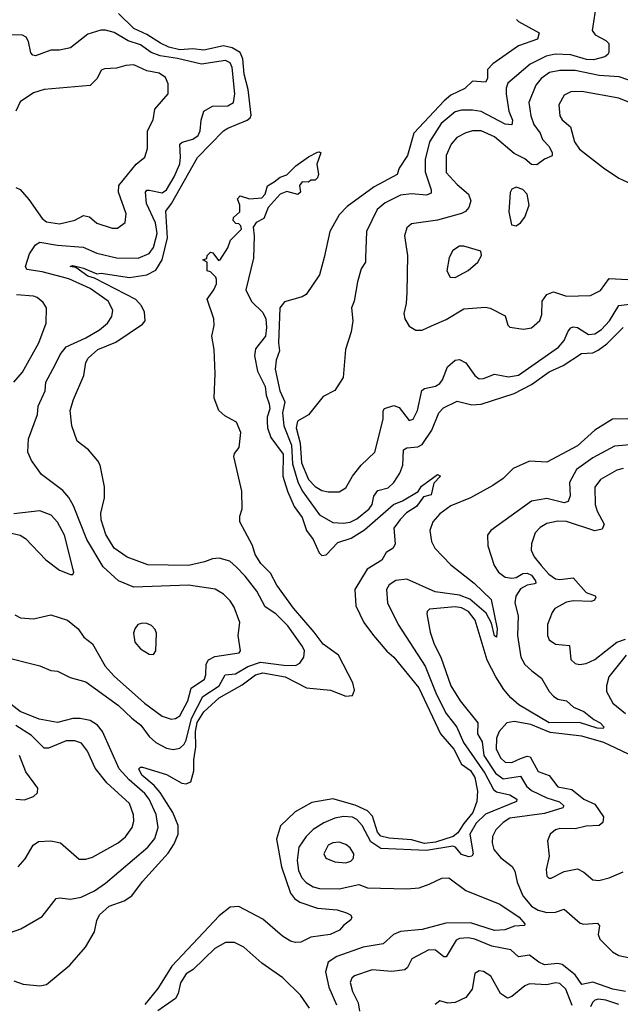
# Model space of a CAD drawing. Extents: x 1678759 to 1859541, y 384609 to 522867.
# Tile 327 of 466: x 1760663 to 1763411, y 507746 to 512255. Entities that reach past the tile are written whole.
import ezdxf

# ---------------------------------------------------------------- set-up
doc = ezdxf.new("R2010")
doc.units = 0

msp = doc.modelspace()

# ---------------------------------------------------------------- linework, layer by layer
at = {"layer": '0CON20XD'}
for points in [[(1763302.7, 512332.7), (1763281.8, 512205), (1763295.5, 512185.5), (1763345, 512160), (1763358.1, 512145), (1763359.4, 512105), (1763354.4, 512095), (1763340.8, 512085), (1763289.1, 512070.9), (1763257.1, 512072.9), (1763185, 512093.4), (1763112.7, 512097.3), (1763072.2, 512087.8), (1762999, 512051), (1762896.5, 511963.5), (1762889, 511941), (1762889.5, 511915), (1762901.2, 511835), (1762917.6, 511795), (1762915, 511773.5), (1762885, 511776.5), (1762775, 511834.5), (1762735, 511840.8), (1762685, 511840.7), (1762655, 511832), (1762591, 511779), (1762537.4, 511695), (1762518.4, 511615), (1762518.6, 511558.6), (1762546.4, 511475), (1762545, 511460), (1762525, 511451.5), (1762455, 511457.8), (1762405, 511450.5), (1762335, 511416.7), (1762298.2, 511385), (1762250.4, 511285), (1762244.5, 511164.5), (1762244.4, 511145), (1762225.5, 511114.5), (1762208.1, 511055), (1762194, 510965), (1762180.8, 510935), (1762187.1, 510875), (1762179.2, 510825), (1762153.1, 510745), (1762143.1, 510616.9), (1762105, 510557.1), (1762050.7, 510529.3), (1761984.4, 510445), (1761933.7, 510416.4), (1761927.7, 510385), (1761945.6, 510315.6), (1761951.8, 510225), (1761985, 510148.4), (1762015, 510117.1), (1762045, 510099.1), (1762075, 510092.2), (1762125, 510093.1), (1762155, 510110.6), (1762186.1, 510163.9), (1762225, 510214.5), (1762288.5, 510275), (1762326, 510425), (1762326.6, 510463.4), (1762332.5, 510475), (1762375, 510488.2), (1762398.5, 510478.5), (1762445, 510418.6), (1762464, 510425), (1762483.6, 510465), (1762502.7, 510557.3), (1762515, 510565.5), (1762565, 510576.2), (1762585, 510589.1), (1762598, 510605), (1762620.4, 510665), (1762655, 510695.6), (1762675, 510698.1), (1762705, 510683.1), (1762745, 510625.8), (1762765, 510610.6), (1762785, 510611.1), (1762835, 510631.8), (1762899.1, 510619.1), (1762945, 510627.2), (1763128.9, 510755), (1763154.1, 510785), (1763172.2, 510827.8), (1763185, 510842.9), (1763195, 510847.7), (1763215, 510844.7), (1763265, 510813.2), (1763295, 510816.4), (1763325, 510835.8), (1763362, 510875), (1763403.8, 510946.2), (1763465, 510953.3)], [(1761225, 510861.1), (1761236.7, 510875), (1761233.8, 510915), (1761219.6, 510945), (1761193.8, 510973.8), (1761005, 511071.1), (1760975, 511080.7), (1760919.4, 511119.4), (1760893.1, 511125), (1760905, 511129.5), (1760955, 511116.9), (1761015, 511091.5), (1761035, 511093.5), (1761164.8, 511074.8), (1761244.3, 511085.7), (1761285, 511108.3), (1761314.7, 511155.3), (1761339.6, 511255), (1761331.7, 511378.3), (1761357.8, 511412.2), (1761476.5, 511623.5), (1761595, 511745.9), (1761615, 511758.3), (1761703.1, 511795), (1761716.8, 511805), (1761722, 511818), (1761708.6, 511935), (1761689.3, 512005), (1761683.8, 512075), (1761671.2, 512105), (1761635, 512125.9), (1761595, 512134.6), (1761505, 512115.5), (1761455, 512121.3), (1761395, 512117.2), (1761345, 512129.2), (1761306.5, 512146.5), (1761245, 512187.2), (1761185, 512214.4), (1761115, 512282.7)], [(1762936, 512256), (1762945.8, 512245.8), (1763039.2, 512195), (1763032, 512165), (1762945, 512134.6), (1762827.7, 512052.3), (1762804, 512026), (1762803, 511985), (1762795, 511968.8), (1762735, 511973.2), (1762699.9, 511940.1), (1762635, 511908.9), (1762605, 511883), (1762466.7, 511735), (1762437.7, 511632.3), (1762399.5, 511575), (1762390, 511545), (1762285, 511488.8), (1762161.5, 511398.5), (1762125, 511360.6), (1762082.2, 511285), (1762055.5, 511165), (1762035, 511086.2), (1761973.6, 510996.4), (1761954.8, 510985.2), (1761875, 510962.9), (1761852.6, 510935), (1761846.7, 510775), (1761851.2, 510738.8), (1761836.6, 510695), (1761832.4, 510655), (1761852.9, 510555), (1761875.6, 510505), (1761864.9, 510455), (1761870.7, 510395), (1761906.2, 510306.2), (1761910.9, 510220.9), (1761935, 510138.4), (1761955, 510097.5), (1762035, 509988.1), (1762095, 509952.8), (1762145, 509949), (1762175, 509954.4), (1762205, 509969.1), (1762262, 510015), (1762275.2, 510035), (1762283.4, 510073.4), (1762301.3, 510098.7), (1762348.5, 510111.5), (1762375.2, 510134.8), (1762402.2, 510177.8), (1762416.5, 510215), (1762418.5, 510285), (1762435, 510294.7), (1762485, 510298.2), (1762505, 510310), (1762549, 510375), (1762581.2, 510455), (1762602.7, 510477.3), (1762665, 510508), (1762731.2, 510491.2), (1762775, 510493.4), (1762925, 510543.3), (1763005.3, 510584.7), (1763085, 510642.7), (1763149.5, 510670.5), (1763234.3, 510725.7), (1763285, 510729.8), (1763309.3, 510740.7), (1763349.6, 510770.4), (1763425, 510845.3)], [(1760639.7, 509529.7), (1760665.8, 509515.8), (1760725, 509510.6), (1760805, 509529.2), (1760881.2, 509505), (1760930, 509465), (1760956.7, 509426.7), (1760996.4, 509396.4), (1761053.9, 509295), (1761095, 509248.2), (1761233.6, 509125), (1761315, 509066.2), (1761355, 509052.3), (1761375, 509054.6), (1761395, 509067.3), (1761432.1, 509135), (1761447.1, 509192.9), (1761508.2, 509235), (1761514.7, 509255), (1761516.2, 509303.8), (1761527, 509323), (1761555, 509338.2), (1761667.5, 509355), (1761672.5, 509365), (1761663.1, 509435), (1761670.4, 509495), (1761643.5, 509565), (1761625, 509594.3), (1761594.7, 509624.7), (1761557.1, 509647.1), (1761435, 509664.7), (1761185, 509656.4), (1761114.8, 509684.8), (1761045, 509748.5), (1760970.4, 509875), (1760908.8, 510028.8), (1760887.2, 510067.2), (1760859.2, 510099.2), (1760762.5, 510172.5), (1760716.4, 510236.4), (1760700, 510275), (1760702.9, 510335), (1760743.8, 510446.2), (1760747.1, 510485), (1760778.7, 510555), (1760781.8, 510595), (1760825.3, 510674.7), (1760848, 510722), (1760875, 510756.8), (1760965, 510797.2), (1761027.9, 510835), (1761063.8, 510865), (1761084.7, 510895), (1761088.9, 510925), (1761066.8, 510965), (1760985, 511023.8), (1760887.3, 511067.3), (1760765, 511100.5), (1760695, 511111.2), (1760689.8, 511125), (1760707.4, 511182.6), (1760735, 511223.1), (1760755, 511236.5), (1760835, 511222.3), (1760953.3, 511213.3), (1761015, 511185.7), (1761105, 511163.5), (1761205, 511161.9), (1761255, 511184.1), (1761275, 511211.5), (1761291.5, 511275), (1761283.3, 511325), (1761243.4, 511413.5), (1761238.4, 511465), (1761245, 511474.5), (1761255, 511474.7), (1761315, 511461.5), (1761335, 511475.3), (1761370, 511535), (1761394.8, 511595), (1761399.2, 511625), (1761395.2, 511684.8), (1761406.4, 511693.6), (1761455, 511707.6), (1761478.7, 511725), (1761489.1, 511745), (1761492.5, 511795), (1761505, 511835.8), (1761545, 511858.9), (1761615, 511859.6), (1761641.1, 511875), (1761647.5, 511915), (1761634.3, 512035), (1761625, 512057.3), (1761605, 512068.2), (1761495, 512050.8), (1761385, 512077.6), (1761305, 512089.7), (1761264.9, 512104.9), (1761215, 512139.8), (1761158.5, 512158.5), (1761095, 512195.8), (1761055, 512206.9), (1761033.2, 512206.8), (1760975, 512188.4), (1760895, 512126), (1760845.4, 512115.4), (1760805, 512114.6), (1760735, 512088.9), (1760722.2, 512092.2), (1760713.1, 512103.1), (1760702.2, 512155), (1760691.4, 512175), (1760675, 512183.6), (1760615, 512184.6)], [(1760645, 511485.8), (1760665, 511477.5), (1760705, 511431.8), (1760764.6, 511345), (1760785, 511329.3), (1760845, 511319.3), (1760915, 511336.8), (1760955, 511357.9), (1760981.6, 511351.6), (1761015, 511322.2), (1761085, 511300), (1761109.6, 511300.4), (1761145, 511326.7), (1761150, 511365), (1761114.5, 511465), (1761115.5, 511495), (1761195, 511593.8), (1761234.5, 511625.5), (1761247.5, 511665), (1761247.3, 511745), (1761273.4, 511796.6), (1761280.8, 511845), (1761342.5, 511915), (1761341.3, 511961.3), (1761329.8, 511989.8), (1761300.4, 512010.4), (1761245, 512020.4), (1761185, 512048.2), (1761147.5, 512045), (1761105, 512032.5), (1761050.6, 512029.4), (1761035, 512023.3), (1761017.5, 511985), (1760985, 511952.9), (1760775, 511934.4), (1760725, 511920.4), (1760665, 511878.1), (1760644.4, 511835)], [(1763555, 511940.8), (1763406.3, 511993.6), (1763315, 511999.8), (1763205, 512021.9), (1763135, 512022.2), (1763087.7, 512012.3), (1763048.9, 511985), (1763024.7, 511955), (1762992.1, 511875), (1763001.4, 511815), (1763015.8, 511775), (1763043.8, 511735), (1763055.4, 511705.4), (1763085, 511674), (1763099.2, 511645), (1763099.3, 511630.7), (1763064.6, 511615.4), (1763029.7, 511590.3), (1763005, 511590.8), (1762975, 511617.9), (1762925, 511641.6), (1762835, 511718.8), (1762775, 511745.3), (1762735, 511745.7), (1762705, 511736.5), (1762663.6, 511715), (1762636.7, 511685), (1762615, 511633.3), (1762614.7, 511555), (1762665, 511500), (1762716.2, 511456.2), (1762726.7, 511425), (1762718.8, 511395), (1762703.3, 511376.7), (1762685, 511367.6), (1762575, 511337.3), (1762455, 511319.4), (1762435, 511301.2), (1762423.3, 511265), (1762437.9, 511175), (1762434.5, 511005.5), (1762431.9, 510955), (1762421.3, 510908.7), (1762424.4, 510885), (1762445, 510851.4), (1762475, 510832.2), (1762505, 510832.5), (1762547.1, 510852.9), (1762615, 510881.2), (1762695, 510930.8), (1762795, 510937.5), (1762815, 510933.3), (1762885, 510898), (1762896.1, 510856.1), (1762906.1, 510846.1), (1762967.9, 510837.9), (1763005, 510843.5), (1763043.1, 510876.9), (1763052.1, 510905), (1763053.6, 510965), (1763075, 510996.4), (1763105, 511009.1), (1763165, 510989.1), (1763275, 510991.9), (1763320.6, 511015), (1763360.4, 511069.6), (1763445.2, 511064.8)], [(1763495, 511859.2), (1763405, 511895.8), (1763235, 511925.3), (1763185, 511923.8), (1763155, 511909.4), (1763130, 511865), (1763134.7, 511814.7), (1763145.3, 511795.3), (1763184.1, 511764.1), (1763201.3, 511695), (1763225, 511662.5), (1763335, 511575.7), (1763405, 511529.2), (1763515, 511478.6)], [(1760635, 507853.8), (1760678.3, 507838.3), (1760755, 507831.1), (1760785, 507836.9), (1760892, 507925), (1760963, 508007), (1761005, 508077.5), (1761015, 508130), (1761027.5, 508155), (1761071.5, 508195), (1761140.3, 508219.7), (1761175, 508243.3), (1761225, 508308.9), (1761341.9, 508438.1), (1761369.4, 508480.6), (1761388.4, 508525), (1761388, 508565), (1761363.4, 508625), (1761305.8, 508715.9), (1761277.9, 508747.9), (1761221.1, 508795), (1761207.5, 508825), (1761215, 508832.5), (1761225, 508831.9), (1761335, 508798.9), (1761405, 508758.9), (1761425, 508755.5), (1761445, 508764.3), (1761459.8, 508815), (1761459.5, 508865), (1761469.1, 508925), (1761466.4, 508995), (1761475, 509036.8), (1761505, 509085.2), (1761575, 509149.7), (1761680.7, 509209.3), (1761742.2, 509255), (1761775, 509264.2), (1761877.3, 509245), (1761975, 509195.9), (1762085, 509184.2), (1762155, 509157.5), (1762185, 509160.5), (1762194.7, 509185), (1762187.6, 509217.6), (1762121.8, 509345), (1762051.3, 509395), (1762010.6, 509450.6), (1761915, 509559.6), (1761839.2, 509665), (1761811, 509721), (1761765.4, 509765), (1761740.7, 509805), (1761727.4, 509847.4), (1761670, 509955), (1761669.3, 509980.7), (1761680, 510015), (1761679.4, 510095), (1761642, 510255), (1761645, 510267.5), (1761666.7, 510295), (1761674.2, 510365), (1761655, 510411.2), (1761601.1, 510441.1), (1761574.5, 510465), (1761552.3, 510522.3), (1761557.8, 510635), (1761551.8, 510745), (1761541.6, 510805), (1761552.5, 510855), (1761551.2, 510885), (1761520, 510975), (1761551.7, 511018.3), (1761562.5, 511045), (1761562.5, 511065), (1761560, 511075), (1761535, 511100), (1761520, 511105), (1761520, 511145), (1761500, 511155), (1761518.3, 511161.7), (1761520, 511175), (1761535, 511190), (1761546.4, 511186.4), (1761572.5, 511152.5), (1761580, 511155), (1761615, 511210), (1761627.5, 511245), (1761677.5, 511295), (1761675, 511310), (1761665, 511320), (1761651.7, 511321.7), (1761640, 511335), (1761641.7, 511348.3), (1761670, 511375), (1761670, 511405), (1761660, 511435), (1761671.7, 511448.3), (1761714, 511434), (1761770.6, 511439.4), (1761785.8, 511455), (1761796.2, 511493.8), (1761827.7, 511512.3), (1761855, 511533.3), (1761885.6, 511544.4), (1761926.7, 511585), (1761985, 511626.2), (1762025, 511647.5), (1762035, 511650), (1762040, 511645), (1762023, 511593), (1762030, 511545), (1762025, 511530), (1762015, 511520), (1761995, 511520), (1761985, 511510), (1761955, 511512.5), (1761942.5, 511495), (1761946.9, 511465), (1761935, 511454.4), (1761885, 511467.5), (1761855, 511456), (1761800, 511395), (1761780, 511345), (1761745, 511326.2), (1761730.8, 511305), (1761736.2, 511265), (1761733.3, 511163.3), (1761697, 511017), (1761724, 510964), (1761775, 510914.2), (1761789.1, 510885), (1761792.2, 510845), (1761786.7, 510805), (1761741.8, 510748.2), (1761737.5, 510715), (1761750.5, 510645), (1761786.6, 510575), (1761791.1, 510535), (1761805, 510496.2), (1761807.4, 510472.6), (1761795.4, 510435), (1761795.3, 510415), (1761796.7, 510385), (1761812, 510342), (1761868.2, 510265), (1761867.2, 510165), (1761888.5, 510095), (1761918.1, 510025), (1761955, 509975.6), (1761975.5, 509915.5), (1762005, 509873.8), (1762033.3, 509813.2), (1762045, 509801.9), (1762065, 509804.2), (1762118.6, 509861.4), (1762180.1, 509879.9), (1762240.6, 509919.4), (1762372.9, 510035), (1762415, 510051.2), (1762486.5, 510093.5), (1762501.9, 510118.1), (1762575, 510172), (1762588.6, 510165), (1762557.3, 510132.7), (1762545, 510078.6), (1762510.8, 510069.2), (1762478.2, 510025), (1762433.2, 509996.8), (1762403.9, 509966.1), (1762374.4, 509925.6), (1762380.8, 509855), (1762372, 509835), (1762340, 509815), (1762320.5, 509779.5), (1762252.1, 509737.9), (1762196, 509645), (1762200.3, 509570.3), (1762237.8, 509495), (1762282.2, 509435), (1762342.4, 509362.4), (1762375.5, 509335), (1762489.2, 509195), (1762589.1, 508985), (1762649.8, 508915), (1762683.8, 508845), (1762725, 508816.2), (1762745.3, 508785), (1762757.4, 508722.6), (1762755.4, 508675), (1762736.2, 508625), (1762695, 508574.4), (1762668.2, 508531.8), (1762646.5, 508515), (1762565, 508488), (1762515, 508481.9), (1762455, 508499.5), (1762353.1, 508506.9), (1762315, 508515.5), (1762299.8, 508535), (1762276.9, 508606.9), (1762255, 508632.7), (1762198.2, 508658.2), (1762095, 508687.2), (1761999.6, 508670.4), (1761922.8, 508627.2), (1761856.8, 508563.2), (1761837.6, 508502.4), (1761861.4, 508375), (1761902.1, 508255), (1761920.8, 508230.8), (1761945, 508214.3), (1762025, 508186.9), (1762115, 508179.1), (1762157.5, 508165), (1762176.7, 508155), (1762182.5, 508145), (1762177.7, 508132.3), (1762145, 508107.5), (1762126.7, 508085), (1762083.3, 508065), (1761995, 508053.1), (1761949.4, 508030.6), (1761925, 508028.9), (1761902.5, 508035), (1761865, 508058), (1761775, 508136.4), (1761665, 508193.3), (1761625, 508191.5), (1761575, 508150.7), (1761359.5, 507920.5), (1761295, 507818.4), (1761235.5, 507745)], [(1762935, 511310), (1762955, 511323.8), (1762975, 511350), (1762994.3, 511405), (1762985, 511456), (1762965, 511477.1), (1762935, 511487.1), (1762915, 511478.8), (1762907.3, 511462.7), (1762901.4, 511375), (1762913.8, 511315), (1762935, 511310)], [(1762655, 511074.3), (1762715, 511105.8), (1762760, 511145), (1762776.7, 511175), (1762772.5, 511195), (1762695, 511217.5), (1762675, 511217.1), (1762645, 511198), (1762627.5, 511165), (1762618, 511105), (1762633.3, 511075), (1762655, 511074.3)], [(1760636.2, 510595), (1760675, 510640), (1760749.7, 510775), (1760783.1, 510865), (1760784.5, 510934.5), (1760769.3, 510959.3), (1760742.8, 510982.8), (1760725, 510989.3), (1760648, 510995)], [(1760571.9, 509341.9), (1760755, 509295.4), (1760804.7, 509274.7), (1760835, 509270.9), (1760893.1, 509243.1), (1760965, 509223.3), (1761114.1, 509115), (1761175, 509056.2), (1761216.8, 509025), (1761255, 508972.1), (1761284.8, 508944.8), (1761335, 508918.7), (1761365, 508913.4), (1761395, 508918.7), (1761415, 508936.9), (1761424.1, 508955.9), (1761448.5, 509055), (1761500.6, 509155), (1761575.8, 509205), (1761602.3, 509255), (1761650.5, 509259.5), (1761706.7, 509293.3), (1761765, 509313.4), (1761871.5, 509298.5), (1761925, 509297.5), (1761945, 509307.5), (1761962.3, 509335), (1761965.4, 509365), (1761957.5, 509385), (1761889, 509479), (1761835, 509534.2), (1761786.4, 509566.4), (1761747.7, 509637.7), (1761695, 509706.9), (1761655, 509748.2), (1761624.7, 509774.7), (1761575, 509789.6), (1761545, 509786.2), (1761507.7, 509772.3), (1761435, 509754.8), (1761248.9, 509758.9), (1761155, 509793.1), (1761095.5, 509835), (1761057.4, 509897.4), (1761035.3, 509965), (1761033.2, 509995), (1761050, 510065), (1761051.2, 510115), (1761030.5, 510215), (1761020.6, 510235), (1760977.5, 510285), (1760925.4, 510325.4), (1760901.2, 510395), (1760893.9, 510465), (1760908.5, 510515), (1760955.3, 510625), (1760965.3, 510685), (1760975.8, 510705), (1761020.7, 510745), (1761102.5, 510777.5), (1761225, 510861.1)], [(1763445, 510426.2), (1763375, 510425.7), (1763294.6, 510375), (1763215, 510302.6), (1763075, 510228.1), (1762995, 510232.5), (1762920.3, 510199.7), (1762875, 510153.1), (1762828.1, 510121.9), (1762725, 510065.4), (1762635, 510028.8), (1762585, 509992.5), (1762553.9, 509955), (1762539.6, 509915), (1762546.5, 509865), (1762561.9, 509835), (1762635, 509757.7), (1762743.1, 509675), (1762820, 509600), (1762848.2, 509465), (1762845, 509427.5), (1762835, 509433.8), (1762821.8, 509491.8), (1762797.8, 509537.8), (1762721.9, 509601.9), (1762675, 509619), (1762564.3, 509634.3), (1762435, 509692.7), (1762383.5, 509686.5), (1762353.6, 509666.4), (1762341.1, 509645), (1762345.3, 509585), (1762394.1, 509485), (1762518.9, 509295), (1762569.8, 509165), (1762615, 509077.5), (1762663.4, 509015), (1762693.1, 508945), (1762791.6, 508805), (1762830.3, 508730.3), (1762845, 508719.3), (1762905.7, 508705), (1762937.1, 508685), (1762935.8, 508674.3), (1762795, 508617.1), (1762750.9, 508575), (1762722.8, 508525), (1762738.4, 508435), (1762731.4, 508425), (1762718.1, 508421.9)], [(1763475, 510310), (1763385, 510301.6), (1763285, 510248.1), (1763211.1, 510195), (1763178.1, 510135), (1763181.3, 510075), (1763172.2, 510047.8), (1763155, 510042.8), (1763075, 510062.2), (1763005, 510050.3), (1762818.8, 509915), (1762804.2, 509895), (1762805.7, 509845), (1762833.3, 509755), (1762854.1, 509724.1), (1762885, 509701.8), (1762915, 509696.9), (1762935, 509700.5), (1762965, 509718.8), (1762985, 509721), (1763005, 509711.8), (1763023.3, 509685), (1763024.4, 509675), (1763018.6, 509671.4), (1762984.5, 509665.5), (1762955, 509648.8), (1762933.3, 509615), (1762928.4, 509585), (1762943.7, 509525), (1762940.8, 509435), (1762955.3, 509335), (1762975, 509302.5), (1763006.4, 509273.6), (1763050, 509240), (1763085, 509178.6), (1763105, 509156.7), (1763125, 509143.5), (1763165.5, 509135.5), (1763197.2, 509107.2), (1763245, 509086.2), (1763290.1, 509050.1), (1763319.5, 509035), (1763338, 509015), (1763330.8, 509009.2), (1763305, 509011.1), (1763225, 509036.2), (1763085, 509035.6), (1762947.4, 509117.4), (1762909.6, 509149.6), (1762877.8, 509187.8), (1762840.9, 509245), (1762802.3, 509322.3), (1762747.5, 509505), (1762717.2, 509545), (1762685, 509561.4), (1762655, 509566.2), (1762538, 509555), (1762527.8, 509545), (1762526.4, 509533.6), (1762540.5, 509450.5), (1762559.7, 509395), (1762590.5, 509335), (1762635.3, 509205), (1762678.4, 509135), (1762759.7, 509035), (1762757.9, 508985), (1762778.5, 508948.5), (1762787, 508885), (1762839.5, 508805), (1762875, 508778.7), (1762955, 508791.1), (1762982.4, 508745), (1763004.7, 508725), (1763075, 508691.9), (1763132.7, 508672.7), (1763152.9, 508655), (1763147.5, 508645), (1763065, 508619.4), (1762905, 508598.3), (1762875, 508578.8), (1762842.3, 508545), (1762826, 508514), (1762825.3, 508485), (1762833.2, 508455), (1762865, 508416.4), (1762916.4, 508376.4), (1762928.9, 508355), (1762938.8, 508305), (1762965, 508243.5), (1763004.1, 508195), (1763035, 508177.2), (1763075, 508166.3), (1763115, 508167.8), (1763155, 508181.2), (1763228.2, 508118.2), (1763245, 508113.2), (1763307.6, 508117.6), (1763315.5, 508105), (1763310.4, 508065), (1763317.3, 508045), (1763376, 507986), (1763405, 507969), (1763505, 507948.4)], [(1763425, 510198.8), (1763395, 510191.9), (1763321.2, 510148.8), (1763295.3, 510114.7), (1763296.1, 510035), (1763305, 510004.5), (1763337.4, 509945), (1763327.8, 509922.2), (1763295, 509914.3), (1763165, 509956.6), (1763125, 509958.2), (1763075, 509948.2), (1763045, 509930), (1763020.9, 509905), (1763004.6, 509855), (1763003.8, 509825), (1763016.8, 509795), (1763049.5, 509755), (1763083.5, 509715), (1763115, 509694.8), (1763135, 509690.6), (1763195, 509699.3), (1763255, 509631.4), (1763296.7, 509616.7), (1763299.7, 509609.7), (1763293.7, 509596.3), (1763278.8, 509591.2), (1763195, 509592.8), (1763165, 509587.4), (1763111.6, 509558.4), (1763099.1, 509540.9), (1763078.2, 509485), (1763077.5, 509435), (1763085.5, 509415.5), (1763115, 509395.7), (1763178.3, 509388.3), (1763184.7, 509324.7), (1763205, 509306.5), (1763225, 509302.1), (1763255, 509306.2), (1763295, 509324.7), (1763395, 509404.6), (1763435, 509417.5)], [(1760625, 509904), (1760665, 509894.4), (1760688.5, 509878.5), (1760781.7, 509781.7), (1760845, 509734.4), (1760895, 509713.8), (1760906.1, 509713.9), (1760910, 509725), (1760867.3, 509895), (1760835, 509954.4), (1760806.2, 509986.2), (1760755, 510005.5), (1760635, 509991.4)], [(1761275, 509347.5), (1761286, 509364), (1761288.8, 509445), (1761282.7, 509462.7), (1761265, 509481.2), (1761245, 509490), (1761225, 509492), (1761202.5, 509485), (1761188.8, 509465), (1761184, 509445), (1761190, 509405), (1761215, 509374), (1761255, 509350), (1761275, 509347.5)], [(1763437.9, 509345), (1763358.2, 509245), (1763347.5, 509205), (1763348.7, 509178.7), (1763376.7, 509125), (1763435, 509076.9)], [(1760595, 508065.5), (1760667.6, 508092.4), (1760765, 508147.5), (1760829.5, 508230.5), (1760846.3, 508233.7), (1760895, 508227.2), (1760943.8, 508236.2), (1761004.4, 508265.6), (1761055, 508300.8), (1761249.1, 508465), (1761280.3, 508505), (1761296.7, 508555), (1761287.1, 508615), (1761254.8, 508685), (1761235, 508711.1), (1761163.2, 508773.2), (1761117.4, 508825), (1761040.8, 508995), (1761018.3, 509025), (1760985, 509045.5), (1760940, 509055), (1760905, 509054.1), (1760835, 509035.7), (1760752.2, 509052.2), (1760665, 509087.1), (1760538.2, 509185)], [(1760655, 508375.7), (1760687.4, 508412.6), (1760724.5, 508475.5), (1760749.1, 508490.9), (1760805, 508494.4), (1760850, 508485), (1760935, 508410), (1760965, 508410.5), (1760995, 508420), (1761113.3, 508485), (1761147.3, 508512.7), (1761176.8, 508555), (1761184.7, 508585), (1761184.1, 508614.1), (1761164.6, 508665), (1761060.6, 508760.6), (1761007.8, 508827.8), (1760972.9, 508905), (1760945, 508941.1), (1760915, 508952.9), (1760875, 508952.5), (1760795, 508918.5), (1760775, 508919.1), (1760716.9, 508976.9), (1760645, 509022)], [(1763475, 508878.8), (1763335.4, 508945), (1763235, 508974.4), (1763090.4, 508990.4), (1763002.5, 509027.5), (1762925, 509041.1), (1762892.5, 509035), (1762856.4, 508995), (1762844, 508965), (1762842.9, 508915), (1762865, 508873.1), (1762885, 508854.2), (1762915, 508853.4), (1762955, 508872.2), (1762985, 508882.5), (1762999, 508879), (1763035, 508811.8), (1763085, 508793.1), (1763125, 508742.6), (1763189.4, 508729.4), (1763245, 508685.7), (1763295, 508662.5), (1763334.8, 508605), (1763331.6, 508578.4), (1763315, 508564.4), (1763255, 508561.2), (1763205, 508549.2), (1763135, 508551.1), (1763115, 508544.5), (1763090, 508525), (1763077.5, 508495), (1763086.4, 508425), (1763072.6, 508362.6), (1763075, 508333.3), (1763084.4, 508324.4), (1763095, 508324.3), (1763155, 508354.5), (1763215, 508366.9), (1763245, 508350.6), (1763285, 508315.6), (1763312.4, 508312.4), (1763360, 508325), (1763425, 508353.2)], [(1760645, 508685.7), (1760685, 508683.1), (1760725, 508697.5), (1760743.8, 508715), (1760746.2, 508735), (1760690.9, 508810.9), (1760661.5, 508885)], [(1762718.1, 508421.9), (1762685, 508432.5), (1762657.1, 508465), (1762645, 508470.6), (1762525, 508450.2), (1762315, 508459), (1762269.8, 508489.8), (1762229.2, 508565), (1762205, 508592.4), (1762185, 508602.5), (1762145, 508605.5), (1762105, 508597.7), (1762055, 508577), (1762005, 508546.8), (1761974.2, 508515), (1761940.5, 508465), (1761932, 508405), (1761939, 508359), (1761954.2, 508325), (1761973.4, 508303.4), (1762005, 508284.3), (1762035, 508276.1), (1762125, 508275.2), (1762215, 508294.1), (1762255, 508279.6), (1762435, 508275.2), (1762490.1, 508279.9), (1762536.5, 508296.5), (1762595, 508323.6), (1762625.8, 508325.8), (1762705, 508267.9), (1762859.2, 508205), (1762948.2, 508145), (1762973.8, 508115), (1762972.5, 508107.5), (1762926.3, 508103.7), (1762882.4, 508087.6), (1762835.3, 508084.7), (1762725, 508118.9), (1762612.5, 508117.5), (1762505, 508088.5), (1762405, 508079.3), (1762372.7, 508065), (1762326.7, 508023.3), (1762235, 508007.6), (1762114.5, 507965.5), (1762075, 507939.6), (1762062.1, 507895), (1762077.1, 507825), (1762112.9, 507742.9)], [(1762155, 508394.6), (1762178.5, 508401.5), (1762190.6, 508415), (1762191.5, 508435), (1762175, 508463.1), (1762155, 508478.1), (1762125, 508488.9), (1762095, 508485.5), (1762075, 508474.2), (1762054.3, 508435), (1762063.8, 508415), (1762105, 508398.5), (1762155, 508394.6)], [(1761988.3, 507728.2), (1761947.4, 507787.4), (1761867.1, 507867.1), (1761770, 507935), (1761688, 508008), (1761645, 508028.8), (1761605, 508029.2), (1761555, 508000.9), (1761456.2, 507905), (1761424.6, 507885), (1761397.9, 507845), (1761387.9, 507795), (1761375, 507772.2), (1761295, 507716.9)], [(1763434.6, 507804.6), (1763377.1, 507815), (1763285, 507847.7), (1763235, 507836.7), (1763205, 507880.9), (1763145, 507928.1), (1763125, 507932.3), (1763065, 507927.1), (1763038.3, 507938.3), (1762995, 507971.3), (1762945, 507963.5), (1762910.6, 507995), (1762822.6, 508012.6), (1762745, 508043.8), (1762715, 508049.7), (1762675, 508047.1), (1762660.6, 508039.4), (1762615, 507963.2), (1762604, 507964), (1762565, 507994.6), (1762535, 507996.2), (1762456.9, 507955), (1762437.1, 507915), (1762425, 507904.6), (1762365, 507895.9), (1762275, 507904.5), (1762195, 507876.5), (1762182.2, 507865), (1762174.6, 507845.4), (1762186.2, 507805), (1762212.1, 507752.1), (1762218.3, 507715)], [(1763190.8, 507740.8), (1763162, 507815), (1763135, 507840.8), (1763115, 507843.8), (1763075, 507835.3), (1762995, 507839.6), (1762975, 507830.5), (1762915, 507781.4), (1762895, 507774.4), (1762862.5, 507795), (1762818, 507875), (1762785, 507895.8), (1762765, 507898.8), (1762745, 507887.5), (1762733.1, 507815), (1762705, 507777.8), (1762655, 507754.6), (1762621.7, 507751.7), (1762585, 507762), (1762564.4, 507745.6)], [(1763405, 507745.7), (1763345, 507765.6), (1763310.8, 507769.2), (1763295, 507765.7), (1763284.2, 507755), (1763275.2, 507734.8)]]:
    msp.add_lwpolyline(points, dxfattribs=at)

doc.saveas('drawing.dxf')
